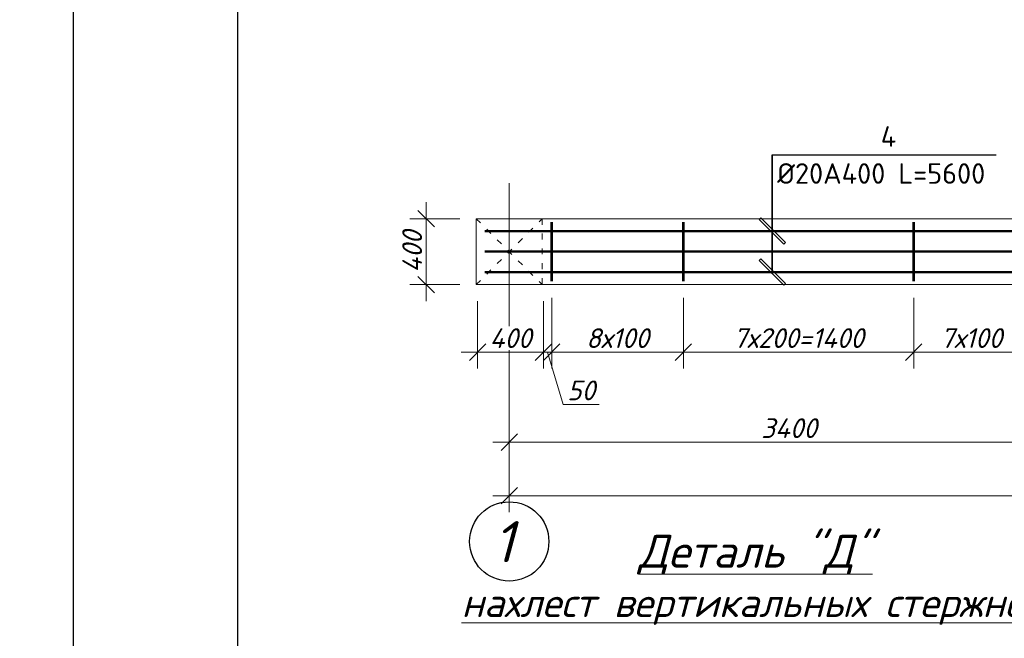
# Model space of a CAD drawing. Header units: millimetres. Extents: x 363306 to 7757304, y 1022887 to 1207196.
# Tile 486 of 656: x 1844054 to 1856021, y 1065381 to 1072901. Entities that reach past the tile are written whole.
import ezdxf
from ezdxf.enums import TextEntityAlignment as Align

# ---------------------------------------------------------------- set-up
doc = ezdxf.new("R2010")
doc.units = ezdxf.units.MM
doc.linetypes.add('ACAD_ISO03W100', pattern=[30, 12, -18])
doc.linetypes.add('ACAD_ISO04W100', pattern=[30, 24, -3, 0, -3])
for name, color, linetype in [('0 @ 100', 7, 'Continuous'), ('O3SAD', 1, 'Continuous'), ('ОС', 1, 'Continuous')]:
    doc.layers.add(name, color=color, linetype=linetype)
doc.layers.add('ACO-текст', color=7, linetype='Continuous', lineweight=20)
doc.layers.add('PLAN', color=250, linetype='Continuous', lineweight=25)
doc.styles.add('iso', font='isocpeur.TTF')
doc.styles.add('ISOCPUER', font='isocpeui.ttf')
doc.styles.get("Standard").update_dxf_attribs({"font": 'isocpeui.ttf'})
doc.styles.add('ГОСТ 2.304', font='isocpeui.ttf')
doc.dimstyles.new('Санжар', dxfattribs={"dimtxt": 240, "dimasz": 200, "dimexe": 200, "dimexo": 200, "dimgap": 50, "dimtad": 1, "dimdec": 0, "dimtxsty": 'Standard', "dimblk": 'OBLIQUE', "dimcen": 2.5, "dimdle": 200, "dimclrd": 152, "dimclre": 152, "dimclrt": 152, "dimadec": 0, "dimazin": 0, "dimtfac": 1, "dimtdec": 0, "dimtmove": 0, "dimatfit": 3, "dimldrblk": 'OBLIQUE', "dimfxl": 0, "dimlwd": 0, "dimlwe": 0, "dimarcsym": 0})

# ---------------------------------------------------------------- blocks, each defined once
blk = doc.blocks.new('_Oblique')
at = {"color": 0, "linetype": 'ByBlock', "lineweight": -2}
blk.add_line((-0.5, -0.5), (0.5, 0.5), dxfattribs=at)
blk = doc.blocks.new('*D1775')
at = {"lineweight": 0, "transparency": 16777216}
for p, q in [((1850004, 1067954), (1850004, 1067966)), ((1856804, 1067954), (1856804, 1067966)), ((1849804, 1067766), (1857004, 1067766))]:
    blk.add_line(p, q, dxfattribs=at)
at = {"layer": 'Defpoints', "color": 0, "lineweight": 30, "transparency": 16777216}
for p in [(1850004, 1067754), (1856804, 1067766), (1856804, 1067754)]:
    blk.add_point(p, dxfattribs=at)
at = {"lineweight": 0, "transparency": 16777216, "xscale": 200, "yscale": 200, "zscale": 200, "rotation": 180}
blk.add_blockref('_Oblique', (1850004, 1067766), dxfattribs=at)
at = {"lineweight": 0, "transparency": 16777216, "xscale": 200, "yscale": 200, "zscale": 200}
blk.add_blockref('_Oblique', (1856804, 1067766), dxfattribs=at)
at = {"lineweight": 0, "transparency": 16777216, "insert": (1853404, 1067936), "char_height": 240, "attachment_point": 5, "bg_fill": 3, "box_fill_scale": 1.1, "bg_fill_color": 256, "bg_fill_true_color": 13158600, "bg_fill_transparency": 0}
blk.add_mtext('3400', dxfattribs=at)
blk = doc.blocks.new('*D1781')
at = {"lineweight": 0, "transparency": 16777216}
for p, q in [((1850004, 1067299), (1850004, 1066915)), ((1902604, 1067299), (1902604, 1066915)), ((1849804, 1067115), (1902804, 1067115))]:
    blk.add_line(p, q, dxfattribs=at)
at = {"layer": 'Defpoints', "color": 0, "lineweight": 30, "transparency": 16777216}
for p in [(1850004, 1067499), (1902604, 1067499), (1902604, 1067115)]:
    blk.add_point(p, dxfattribs=at)
at = {"lineweight": 0, "transparency": 16777216, "xscale": 200, "yscale": 200, "zscale": 200, "rotation": 180}
blk.add_blockref('_Oblique', (1850004, 1067115), dxfattribs=at)
at = {"lineweight": 0, "transparency": 16777216, "xscale": 200, "yscale": 200, "zscale": 200}
blk.add_blockref('_Oblique', (1902604, 1067115), dxfattribs=at)
at = {"lineweight": 0, "transparency": 16777216, "insert": (1876304, 1067285), "char_height": 240, "attachment_point": 5, "bg_fill": 3, "box_fill_scale": 1.1, "bg_fill_color": 256, "bg_fill_true_color": 13158600, "bg_fill_transparency": 0}
blk.add_mtext('26300', dxfattribs=at)
blk = doc.blocks.new('hdrtgr')
at = {"color": 244, "linetype": 'ACAD_ISO03W100', "lineweight": 0, "ltscale": 6, "true_color": 0x991b1e}
for p, q in [((1545492, 1757663), (1546292, 1758463)), ((1545492, 1758463), (1546292, 1757663))]:
    blk.add_line(p, q, dxfattribs=at)
blk.add_lwpolyline([(1545492, 1758463), (1546292, 1758463), (1546292, 1757663), (1545492, 1757663)], close=True, dxfattribs=at)
blk = doc.blocks.new('*D1721')
at = {"lineweight": 0, "transparency": 16777216}
for p, q in [((1848994, 1069481), (1848994, 1070681)), ((1849404, 1070481), (1848794, 1070481)), ((1849404, 1069681), (1848794, 1069681))]:
    blk.add_line(p, q, dxfattribs=at)
at = {"layer": 'Defpoints', "color": 0, "lineweight": 30, "transparency": 16777216}
for p in [(1848994, 1070481), (1849604, 1070481), (1849604, 1069681)]:
    blk.add_point(p, dxfattribs=at)
at = {"lineweight": 0, "transparency": 16777216, "xscale": 200, "yscale": 200, "zscale": 200}
for p, rotation in [((1848994, 1070481), 90), ((1848994, 1069681), 270)]:
    blk.add_blockref('_Oblique', p, dxfattribs=dict(at, rotation=rotation))
at = {"lineweight": 0, "transparency": 16777216, "insert": (1848824, 1070081), "char_height": 240, "attachment_point": 5, "rotation": 90, "bg_fill": 3, "box_fill_scale": 1.1, "bg_fill_color": 256, "bg_fill_true_color": 13158600, "bg_fill_transparency": 0}
blk.add_mtext('400', dxfattribs=at)
blk = doc.blocks.new('*D1723')
at = {"lineweight": 0, "transparency": 16777216}
for p, q in [((1849620, 1069481), (1849620, 1068660)), ((1850420, 1069481), (1850420, 1068660)), ((1849420, 1068860), (1850620, 1068860))]:
    blk.add_line(p, q, dxfattribs=at)
at = {"layer": 'Defpoints', "color": 0, "lineweight": 30, "transparency": 16777216}
for p in [(1849620, 1069681), (1850420, 1069681), (1850420, 1068860)]:
    blk.add_point(p, dxfattribs=at)
at = {"lineweight": 0, "transparency": 16777216, "xscale": 200, "yscale": 200, "zscale": 200, "rotation": 180}
blk.add_blockref('_Oblique', (1849620, 1068860), dxfattribs=at)
at = {"lineweight": 0, "transparency": 16777216, "xscale": 200, "yscale": 200, "zscale": 200}
blk.add_blockref('_Oblique', (1850420, 1068860), dxfattribs=at)
at = {"lineweight": 0, "transparency": 16777216, "insert": (1850020, 1069030), "char_height": 240, "attachment_point": 5, "bg_fill": 3, "box_fill_scale": 1.1, "bg_fill_color": 256, "bg_fill_true_color": 13158600, "bg_fill_transparency": 0}
blk.add_mtext('400', dxfattribs=at)
blk = doc.blocks.new('*D1783')
at = {"lineweight": 0, "transparency": 16777216}
for p, q in [((1850420, 1069481), (1850420, 1068660)), ((1850520, 1069521), (1850520, 1068660)), ((1850220, 1068860), (1850720, 1068860)), ((1850470, 1068860), (1850660, 1068225)), ((1850660, 1068225), (1851096, 1068225))]:
    blk.add_line(p, q, dxfattribs=at)
at = {"layer": 'Defpoints', "color": 0, "lineweight": 30, "transparency": 16777216}
for p in [(1850420, 1069681), (1850520, 1069721), (1850520, 1068860)]:
    blk.add_point(p, dxfattribs=at)
at = {"lineweight": 0, "transparency": 16777216, "xscale": 200, "yscale": 200, "zscale": 200, "rotation": 180}
blk.add_blockref('_Oblique', (1850420, 1068860), dxfattribs=at)
at = {"lineweight": 0, "transparency": 16777216, "xscale": 200, "yscale": 200, "zscale": 200}
blk.add_blockref('_Oblique', (1850520, 1068860), dxfattribs=at)
at = {"lineweight": 0, "transparency": 16777216, "insert": (1850878, 1068395), "char_height": 240, "attachment_point": 5, "bg_fill": 3, "box_fill_scale": 1.1, "bg_fill_color": 256, "bg_fill_true_color": 13158600, "bg_fill_transparency": 0}
blk.add_mtext('50', dxfattribs=at)
blk = doc.blocks.new('*D1784')
at = {"lineweight": 0, "transparency": 16777216}
for p, q in [((1850520, 1069521), (1850520, 1068660)), ((1852120, 1069521), (1852120, 1068660)), ((1850320, 1068860), (1852320, 1068860))]:
    blk.add_line(p, q, dxfattribs=at)
at = {"layer": 'Defpoints', "color": 0, "lineweight": 30, "transparency": 16777216}
for p in [(1850520, 1069721), (1852120, 1069721), (1852120, 1068860)]:
    blk.add_point(p, dxfattribs=at)
at = {"lineweight": 0, "transparency": 16777216, "xscale": 200, "yscale": 200, "zscale": 200, "rotation": 180}
blk.add_blockref('_Oblique', (1850520, 1068860), dxfattribs=at)
at = {"lineweight": 0, "transparency": 16777216, "xscale": 200, "yscale": 200, "zscale": 200}
blk.add_blockref('_Oblique', (1852120, 1068860), dxfattribs=at)
at = {"lineweight": 0, "transparency": 16777216, "insert": (1851320, 1069030), "char_height": 240, "attachment_point": 5, "bg_fill": 3, "box_fill_scale": 1.1, "bg_fill_color": 256, "bg_fill_true_color": 13158600, "bg_fill_transparency": 0}
blk.add_mtext('8х100', dxfattribs=at)
blk = doc.blocks.new('*D1785')
at = {"lineweight": 0, "transparency": 16777216}
for p, q in [((1852120, 1069521), (1852120, 1068660)), ((1854920, 1069521), (1854920, 1068660)), ((1851920, 1068860), (1855120, 1068860))]:
    blk.add_line(p, q, dxfattribs=at)
at = {"layer": 'Defpoints', "color": 0, "lineweight": 30, "transparency": 16777216}
for p in [(1852120, 1069721), (1854920, 1069721), (1854920, 1068860)]:
    blk.add_point(p, dxfattribs=at)
at = {"lineweight": 0, "transparency": 16777216, "xscale": 200, "yscale": 200, "zscale": 200, "rotation": 180}
blk.add_blockref('_Oblique', (1852120, 1068860), dxfattribs=at)
at = {"lineweight": 0, "transparency": 16777216, "xscale": 200, "yscale": 200, "zscale": 200}
blk.add_blockref('_Oblique', (1854920, 1068860), dxfattribs=at)
at = {"lineweight": 0, "transparency": 16777216, "insert": (1853520, 1069031), "char_height": 240, "attachment_point": 5, "bg_fill": 3, "box_fill_scale": 1.1, "bg_fill_color": 256, "bg_fill_true_color": 13158600, "bg_fill_transparency": 0}
blk.add_mtext('7х200=1400', dxfattribs=at)
blk = doc.blocks.new('*D1786')
at = {"lineweight": 0, "transparency": 16777216}
for p, q in [((1854920, 1069521), (1854920, 1068660)), ((1856320, 1069521), (1856320, 1068660)), ((1854720, 1068860), (1856520, 1068860))]:
    blk.add_line(p, q, dxfattribs=at)
at = {"layer": 'Defpoints', "color": 0, "lineweight": 30, "transparency": 16777216}
for p in [(1854920, 1069721), (1856320, 1069721), (1856320, 1068860)]:
    blk.add_point(p, dxfattribs=at)
at = {"lineweight": 0, "transparency": 16777216, "xscale": 200, "yscale": 200, "zscale": 200, "rotation": 180}
blk.add_blockref('_Oblique', (1854920, 1068860), dxfattribs=at)
at = {"lineweight": 0, "transparency": 16777216, "xscale": 200, "yscale": 200, "zscale": 200}
blk.add_blockref('_Oblique', (1856320, 1068860), dxfattribs=at)
at = {"lineweight": 0, "transparency": 16777216, "insert": (1855620, 1069031), "char_height": 240, "attachment_point": 5, "bg_fill": 3, "box_fill_scale": 1.1, "bg_fill_color": 256, "bg_fill_true_color": 13158600, "bg_fill_transparency": 0}
blk.add_mtext('7х100', dxfattribs=at)

msp = doc.modelspace()

# ---------------------------------------------------------------- linework, layer by layer
at = {"lineweight": 30}
msp.add_lwpolyline([(1846706.348, 1088178.072), (1906206.348, 1088178.072), (1906206.348, 1059478.072), (1846706.348, 1059478.072)], close=True, dxfattribs=at)
at = {"lineweight": 25, "ltscale": 100}
for points in [[(1853200.368, 1070310.527), (1853200.369, 1071256.541)], [(1853200.368, 1069810.527), (1853200.369, 1071256.541)], [(1853200.369, 1071256.541), (1853200.368, 1069810.527)], [(1853200.369, 1071256.541), (1855922.386, 1071256.541)]]:
    msp.add_lwpolyline(points, dxfattribs=at)
msp.add_lwpolyline([(1853060.974, 1070492.899), (1853039.761, 1070471.686), (1853339.761, 1070171.686), (1853360.974, 1070192.899)], close=True, dxfattribs=at)
at = {"color": 18, "lineweight": 0, "true_color": 0x000000}
msp.add_lwpolyline([(1849603.635, 1070480.912), (1903003.635, 1070480.912), (1903003.635, 1069680.912), (1849603.635, 1069680.912)], close=True, dxfattribs=at)
at = {"color": 1, "ltscale": 50, "const_width": 30}
for points in [[(1850519.937, 1070440.912), (1850519.937, 1069720.912)], [(1852119.937, 1070440.912), (1852119.937, 1069720.912)], [(1854919.937, 1070440.912), (1854919.937, 1069720.912)]]:
    msp.add_lwpolyline(points, dxfattribs=at)
at = {"color": 164, "ltscale": 50, "const_width": 30}
for points in [[(1849703.635, 1070330.912), (1860919.937, 1070330.912)], [(1849703.635, 1069830.912), (1860919.937, 1069830.912)]]:
    msp.add_lwpolyline(points, dxfattribs=at)
at = {"color": 32, "ltscale": 50, "const_width": 30}
msp.add_lwpolyline([(1849703.635, 1070082.567), (1870532.674, 1070082.567), (1870692.674, 1070030.154), (1872687.332, 1070030.154)], dxfattribs=at)
msp.add_circle((1850003.635, 1066558.474), 481.636)
at = {"layer": 'O3SAD', "color": 1}
msp.add_lwpolyline([(1844706.348, 1088678.072), (1906706.348, 1088678.072), (1906706.348, 1058978.072), (1844706.348, 1058978.072)], close=True, dxfattribs=at)
at = {"layer": 'ОС', "color": 251, "linetype": 'ACAD_ISO04W100', "lineweight": 13, "ltscale": 0.5, "true_color": 0x636466}
msp.add_line((1850003.635, 1070912.534), (1850003.635, 1067040.11), dxfattribs=at)

# ---------------------------------------------------------------- block references
at = {"color": 18, "lineweight": 0, "true_color": 0x000000}
msp.add_blockref('hdrtgr', (304111.338, -687982.213), dxfattribs=at)

# ---------------------------------------------------------------- texts
at = {"lineweight": 25, "ltscale": 100, "char_height": 250, "attachment_point": 1}
for s, insert, width in [('{\\fISOCPEUR|b0|i0|c204|p34;4}', (1854519.133, 1071606.541), 225), ('{\\fISOCPEUR|b0|i0|c204|p34;Ø20А400 L=5600}', (1853260.61, 1071156.541), 2675)]:
    msp.add_mtext(s, dxfattribs=dict(at, insert=insert, width=width))
at = {"color": 0, "lineweight": -2, "ltscale": 5, "insert": (1348958.4, 1070865.149), "char_height": 300, "width": 17773.54363, "attachment_point": 1, "style": 'iso'}
msp.add_mtext('\\pi7162.827;{\\fISOCPEUR|b0|i1|c204|p34;Примечание:\\P\\pi0;1. \\C256;Данный лист читать совместно с листами\\C0; КP- \\P2. Горизонтальные сетки СГ-1, СГ-2, СГ-3  устраиваются по длине в стенах и в перегородках, через каждый 600 мм расстояние по высоте.\\P\\C256;3. Стены  выполнить из газоблока изготавливается автоклавным методом D600/\\PКладку выполнить с применением однорядной перевязки\\P5.Контроль качества материалов и работ выполнять согласно указаниям \\PКМК 2.01.03-19, КМК 3.03.01-98 и ППР.\\P6. Все внутренние дверные отверстие монтажировать на отм. +2,100.\\P7. Прочность клеевого состава или раствора должна обеспечить величину нормального сцепления не менее 1,2 кгс/см².}', dxfattribs=at)
at = {"color": 18, "lineweight": 0, "true_color": 0x000000, "char_height": 500, "width": 3831.09957, "attachment_point": 1}
for s, insert in [('\\pi1090.54978;a - a', (1377368.048, 1070455.62)), ('\\pi1064.9816;2 - 2', (1476781.134, 1068764.531)), ('\\pi1064.9816;2 - 2', (1566781.134, 1068764.531)), ('\\pi1064.9816;2 - 2', (1434311.407, 1067486.642)), ('\\pi1064.9816;2 - 2', (1524311.407, 1067486.642))]:
    msp.add_mtext(s, dxfattribs=dict(at, insert=insert))
at = {"lineweight": 9, "char_height": 400, "attachment_point": 1, "style": 'iso'}
for insert, width in [((1428532.505, 1069217.147), 5098.88054), ((1518532.505, 1069217.147), 6013.58539)]:
    msp.add_mtext('\\pi1171.712;Крепежный \\P\\pi762.472;элемент КЭ-1', dxfattribs=dict(at, insert=insert, width=width))
at = {"layer": '0 @ 100', "color": 7, "insert": (761996.908, 1075986.433), "char_height": 318.940213, "width": 19697.5359, "attachment_point": 4, "style": 'ГОСТ 2.304'}
msp.add_mtext('\\pi5457.36288;{\\fISOCPEUR|b1|i1|c204|p34;Характеристика участка строительства:\\P\\pi0;\\P}Расчетная зимняя температура воздух 15 °С.\\PСкоростной напор ветра   - 38кг/м2.\\PВес снегового покрова    - 50кг/м2.\\PКлассификация зданий по функциональной пожарной опасности - Ф 4.1 \\PКоэффициент надежности по назначению - 0.95\\P\\P^IПроектом разработано подъёмник для мало мобильных граждан населения грузоподъемностью 250 кг. скоростью 0,25 см/с. Двери шахт подъёмника противопожарные с пределом огнестойкости El 30. Подъёмники оборудованы кабинами габаритами 1500х1500 мм, ширина дверей кабины обеспечивает проезд инвалидной коляски. Для экстренных случаев подъёмник оснащен дополнительным аккумулятором и механическим спуском для безопасного спуска пассажира в нулевую отметку. Так же в дверях подъёмника установлены замки датчики которые открываются с ключевыми картами, чтобы открыть двери подъёмника.\\P^IС внешней и внутренней стороны наружных стен предусмотрено обшивка из аквапанелей толщиной 12,5мм с утеплением из минераловатной ваты на кварцевой основе, А =0,040 Вт/мС, толщиной 100мм. (по теплотехническому расчету). Наружная отделка из органическое стекло.\\P^IПодрядчик обязан предоставить заказчику сертификаты соответствия и пожарной безопасности на фасадную систему и все применяемые в данной системе материалы и изделия.\\PКонструкции, изделия и материалы применены по действующим стандартам, ТУ, сертификатам. На путях эвакуации используются отделочные материалы, соответствующие требованиям п. 5.25 ШНК 2.01.02-04.\\PОтделка стен с внутренней стороны окраска водоэмульсионными красками светлых тонов. Во внутренней и наружной отделке использованы современные отделочные материалы используемые на территории Республики Узбекистан.\\P^IКрыша - скатная из металлических профилированных листов с полимерными покрытиями с обеих сторон толщ.0,55мм по металлическим конструкциям.\\P^IПо периметру наружных стен устраивается бетонная отмостка. Бетон кл.В 7,5 шириной 1000 мм, толщиной 50 мм по гравийному основанию толщиной 100 мм -150 мм.\\P^IВсе строительно-монтажные работы вести согласно указаний соответствующих строительных норм и проекта производства работ (П.П.Р.) на основании ШНК 3.01.01 - 03 и КМК 3.01.02 - 00.', dxfattribs=at)
at = {"layer": 'ACO-текст', "style": 'ISOCPUER'}
for s, height, p in [('%%UДеталь "Д"', 400, (1852996.572, 1066240.02)), ('%%Uнахлест вертикальных стержней', 350, (1852996.572, 1065640.02))]:
    msp.add_text(s, height=height, dxfattribs=at).set_placement(p, align=Align.CENTER)
at = {"layer": 'PLAN', "lineweight": 30, "insert": (1850060.677, 1066806.25), "char_height": 500, "width": 677.31482, "attachment_point": 3}
msp.add_mtext('1', dxfattribs=at)

# ---------------------------------------------------------------- next in the draw order: dimensions: what is measured, and where the dimension line sits
at = {"color": 18, "lineweight": 0, "true_color": 0x000000}
dim = msp.add_linear_dim(base=(1848993.768, 1070480.912), p1=(1849603.635, 1069680.912), p2=(1849603.635, 1070480.912), angle=90, dimstyle='Санжар', override={"dimlfac": 0.5, "dimclrd": 256, "dimclre": 256, "dimclrt": 256, "dimtmove": 1, "dimfxl": 0.18, "dimtfill": 1, "dimarcsym": 2}, dxfattribs=at)
dim.commit()
dim.dimension.update_dxf_attribs({"geometry": '*D1721', "text_midpoint": (1848823.768, 1070080.912)})
for base, p1, p2, picture, middle in [((1856803.635, 1067765.841), (1850003.635, 1067754.268), (1856803.635, 1067754.268), '*D1775', (1853403.635, 1067935.841)), ((1902603.635, 1067114.514), (1850003.635, 1067498.644), (1902603.635, 1067498.644), '*D1781', (1876303.635, 1067284.514))]:
    dim = msp.add_linear_dim(base=base, p1=p1, p2=p2, dimstyle='Санжар', override={"dimlfac": 0.5, "dimclrd": 256, "dimclre": 256, "dimclrt": 256, "dimtmove": 1, "dimfxl": 2, "dimtfill": 1, "dimarcsym": 2}, dxfattribs=at)
    dim.commit()
    dim.dimension.update_dxf_attribs({"geometry": picture, "text_midpoint": middle})

# ---------------------------------------------------------------- next in the draw order: dimensions: what is measured, and where the dimension line sits
dim = msp.add_linear_dim(base=(1850419.937, 1068859.905), p1=(1849619.937, 1069680.912), p2=(1850419.937, 1069680.912), dimstyle='Санжар', override={"dimlfac": 0.5, "dimclrd": 256, "dimclre": 256, "dimclrt": 256, "dimtmove": 1, "dimfxl": 0.18, "dimtfill": 1, "dimarcsym": 2}, dxfattribs=at)
dim.commit()
dim.dimension.update_dxf_attribs({"geometry": '*D1723', "text_midpoint": (1850019.937, 1069029.905)})

# ---------------------------------------------------------------- next in the draw order: dimensions: what is measured, and where the dimension line sits
dim = msp.add_linear_dim(base=(1850519.937, 1068859.905), p1=(1850419.937, 1069680.912), p2=(1850519.937, 1069720.912), dimstyle='Санжар', override={"dimlfac": 0.5, "dimclrd": 256, "dimclre": 256, "dimclrt": 256, "dimtmove": 1, "dimfxl": 0.18, "dimtfill": 1, "dimarcsym": 2}, dxfattribs=at)
dim.commit()
dim.dimension.update_dxf_attribs({"geometry": '*D1783', "text_midpoint": (1850710.437, 1068394.905)})

# ---------------------------------------------------------------- next in the draw order: dimensions: what is measured, and where the dimension line sits
dim = msp.add_linear_dim(base=(1852119.937, 1068859.905), p1=(1850519.937, 1069720.912), p2=(1852119.937, 1069720.912), text='8х100', dimstyle='Санжар', override={"dimlfac": 0.5, "dimclrd": 256, "dimclre": 256, "dimclrt": 256, "dimtmove": 1, "dimfxl": 0.18, "dimtfill": 1, "dimarcsym": 2}, dxfattribs=at)
dim.commit()
dim.dimension.update_dxf_attribs({"geometry": '*D1784', "text_midpoint": (1851319.937, 1069029.905)})

# ---------------------------------------------------------------- next in the draw order: dimensions: what is measured, and where the dimension line sits
dim = msp.add_linear_dim(base=(1854919.937, 1068859.905), p1=(1852119.937, 1069720.912), p2=(1854919.937, 1069720.912), text='7х200=1400', dimstyle='Санжар', override={"dimlfac": 0.5, "dimclrd": 256, "dimclre": 256, "dimclrt": 256, "dimtmove": 1, "dimfxl": 0.18, "dimtfill": 1, "dimarcsym": 2}, dxfattribs=at)
dim.commit()
dim.dimension.update_dxf_attribs({"geometry": '*D1785', "text_midpoint": (1853519.937, 1069031.451)})

# ---------------------------------------------------------------- next in the draw order: linework, layer by layer
at = {"lineweight": 25, "ltscale": 100}
msp.add_lwpolyline([(1853060.974, 1069993.727), (1853039.761, 1069972.513), (1853339.761, 1069672.513), (1853360.974, 1069693.726)], close=True, dxfattribs=at)

# ---------------------------------------------------------------- next in the draw order: dimensions: what is measured, and where the dimension line sits
at = {"color": 18, "lineweight": 0, "true_color": 0x000000}
dim = msp.add_linear_dim(base=(1856319.937, 1068859.905), p1=(1854919.937, 1069720.912), p2=(1856319.937, 1069720.912), text='7х100', dimstyle='Санжар', override={"dimlfac": 0.5, "dimclrd": 256, "dimclre": 256, "dimclrt": 256, "dimtmove": 1, "dimfxl": 0.18, "dimtfill": 1, "dimarcsym": 2}, dxfattribs=at)
dim.commit()
dim.dimension.update_dxf_attribs({"geometry": '*D1786', "text_midpoint": (1855619.937, 1069031.451)})

doc.saveas('drawing.dxf')
